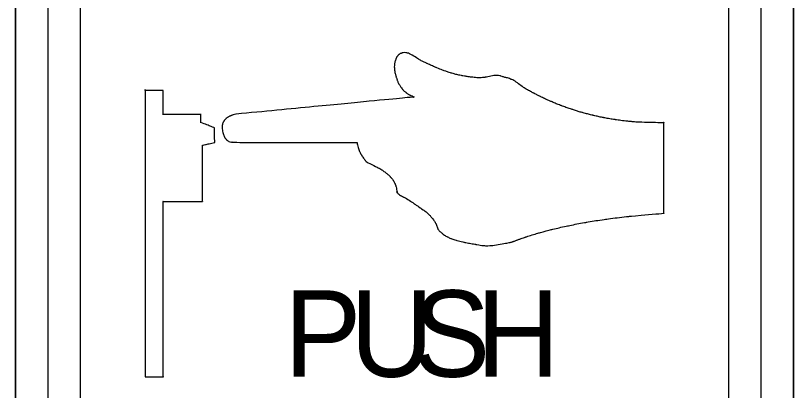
# Model space of a CAD drawing. Extents: x 99976 to 100136, y 99905 to 100011.
# Drawn here: x 100066.1175 to 100066.4212, y 99918.7251 to 99918.8716 of the extents above; entities that cross this region are included whole.
import ezdxf

# ---------------------------------------------------------------- set-up
doc = ezdxf.new("R2010")
doc.units = 0
doc.layers.add('TR_SN_ConstructionSigns', color=7, linetype='Continuous')

msp = doc.modelspace()

# ---------------------------------------------------------------- linework, layer by layer
at = {"layer": 'TR_SN_ConstructionSigns'}
for p, q in [((100066.11749, 99918.57859), (100066.11749, 99918.98359)), ((100066.11749, 99918.98359), (100066.11749, 99918.57859)), ((100066.11749, 99918.98359), (100066.11749, 99918.57859)), ((100066.13015, 99918.98359), (100066.13015, 99918.57859)), ((100066.1428, 99918.57859), (100066.1428, 99918.98359)), ((100066.39593, 99918.98359), (100066.39593, 99918.57859)), ((100066.40859, 99918.57859), (100066.40859, 99918.98359)), ((100066.42124, 99918.98359), (100066.42124, 99918.57859)), ((100066.42124, 99918.57859), (100066.42124, 99918.98359)), ((100066.42124, 99918.57859), (100066.42124, 99918.98359))]:
    msp.add_line(p, q, dxfattribs=at)
for points, degree in [([(100066.2661, 99918.85484), (100066.2661, 99918.85484), (100066.26602, 99918.85465), (100066.26594, 99918.85443), (100066.26582, 99918.85406), (100066.26582, 99918.85406)], 3), ([(100066.26626, 99918.85524), (100066.26626, 99918.85524), (100066.26618, 99918.85507), (100066.26617, 99918.85504), (100066.2661, 99918.85484), (100066.2661, 99918.85484)], 3), ([(100066.26666, 99918.85581), (100066.26666, 99918.85581), (100066.26651, 99918.85563), (100066.26635, 99918.85541), (100066.26626, 99918.85524), (100066.26626, 99918.85524)], 3), ([(100066.26719, 99918.85635), (100066.26719, 99918.85635), (100066.26701, 99918.85621), (100066.26682, 99918.856), (100066.26666, 99918.85581), (100066.26666, 99918.85581)], 3), ([(100066.26773, 99918.8567), (100066.26773, 99918.8567), (100066.26756, 99918.85662), (100066.26737, 99918.8565), (100066.26719, 99918.85635), (100066.26719, 99918.85635)], 3), ([(100066.2682, 99918.85689), (100066.2682, 99918.85689), (100066.26796, 99918.85681), (100066.26791, 99918.85679), (100066.26773, 99918.8567), (100066.26773, 99918.8567)], 3), ([(100066.27021, 99918.85702), (100066.27021, 99918.85702), (100066.26922, 99918.85719), (100066.26844, 99918.85697), (100066.2682, 99918.85689), (100066.2682, 99918.85689)], 3), ([(100066.27485, 99918.85456), (100066.27485, 99918.85456), (100066.27359, 99918.85534), (100066.27121, 99918.85686), (100066.27021, 99918.85702), (100066.27021, 99918.85702)], 3), ([(100066.27807, 99918.85292), (100066.27807, 99918.85292), (100066.27692, 99918.85345), (100066.2761, 99918.85379), (100066.27485, 99918.85456), (100066.27485, 99918.85456)], 3), ([(100066.26547, 99918.85263), (100066.26547, 99918.85263), (100066.26538, 99918.85203), (100066.26538, 99918.85117), (100066.26547, 99918.85049), (100066.26547, 99918.85049)], 3), ([(100066.26582, 99918.85406), (100066.26582, 99918.85406), (100066.2657, 99918.8537), (100066.26556, 99918.85323), (100066.26547, 99918.85263), (100066.26547, 99918.85263)], 3), ([(100066.28173, 99918.85126), (100066.28173, 99918.85126), (100066.28066, 99918.85172), (100066.27923, 99918.85238), (100066.27807, 99918.85292), (100066.27807, 99918.85292)], 3), ([(100066.28454, 99918.85014), (100066.28454, 99918.85014), (100066.28356, 99918.85049), (100066.28281, 99918.85079), (100066.28173, 99918.85126), (100066.28173, 99918.85126)], 3), ([(100066.26547, 99918.85049), (100066.26547, 99918.85049), (100066.26555, 99918.8498), (100066.26575, 99918.84891), (100066.26585, 99918.84851), (100066.26585, 99918.84851)], 3), ([(100066.26585, 99918.84851), (100066.26585, 99918.84851), (100066.26595, 99918.84811), (100066.26597, 99918.84803), (100066.26607, 99918.84772), (100066.26607, 99918.84772)], 3), ([(100066.28763, 99918.84911), (100066.28763, 99918.84911), (100066.28678, 99918.84937), (100066.28552, 99918.84978), (100066.28454, 99918.85014), (100066.28454, 99918.85014)], 3), ([(100066.28963, 99918.84856), (100066.28963, 99918.84856), (100066.28892, 99918.84873), (100066.28848, 99918.84885), (100066.28763, 99918.84911), (100066.28763, 99918.84911)], 3), ([(100066.29186, 99918.84808), (100066.29186, 99918.84808), (100066.29086, 99918.84826), (100066.29033, 99918.84838), (100066.28963, 99918.84856), (100066.28963, 99918.84856)], 3), ([(100066.29562, 99918.84751), (100066.29562, 99918.84751), (100066.29412, 99918.84769), (100066.29286, 99918.84789), (100066.29186, 99918.84808), (100066.29186, 99918.84808)], 3), ([(100066.30581, 99918.84816), (100066.30581, 99918.84816), (100066.30485, 99918.84829), (100066.30259, 99918.84775), (100066.30091, 99918.84747), (100066.30091, 99918.84747)], 3), ([(100066.30771, 99918.84767), (100066.30771, 99918.84767), (100066.30681, 99918.84793), (100066.30678, 99918.84803), (100066.30581, 99918.84816), (100066.30581, 99918.84816)], 3), ([(100066.26607, 99918.84772), (100066.26607, 99918.84772), (100066.26617, 99918.84741), (100066.26632, 99918.84701), (100066.26643, 99918.84666), (100066.26643, 99918.84666)], 3), ([(100066.26643, 99918.84666), (100066.26643, 99918.84666), (100066.26654, 99918.84631), (100066.26656, 99918.84613), (100066.26676, 99918.84562), (100066.26676, 99918.84562)], 3), ([(100066.26676, 99918.84562), (100066.26676, 99918.84562), (100066.26695, 99918.84512), (100066.26771, 99918.84406), (100066.26811, 99918.84349), (100066.26811, 99918.84349)], 3), ([(100066.30091, 99918.84747), (100066.30091, 99918.84747), (100066.29922, 99918.84719), (100066.29713, 99918.84734), (100066.29562, 99918.84751), (100066.29562, 99918.84751)], 3), ([(100066.31119, 99918.84662), (100066.31119, 99918.84662), (100066.30981, 99918.84722), (100066.3086, 99918.84741), (100066.30771, 99918.84767), (100066.30771, 99918.84767)], 3), ([(100066.31568, 99918.84362), (100066.31568, 99918.84362), (100066.31431, 99918.84455), (100066.31257, 99918.84601), (100066.31119, 99918.84662), (100066.31119, 99918.84662)], 3), ([(100066.16812, 99918.84233), (100066.16812, 99918.84233), (100066.16812, 99918.84233), (100066.16812, 99918.73046)], 2), ([(100066.17508, 99918.84233), (100066.17508, 99918.84233), (100066.17508, 99918.84233), (100066.16812, 99918.84233)], 2), ([(100066.17508, 99918.83289), (100066.17508, 99918.83289), (100066.17508, 99918.83289), (100066.17508, 99918.84233)], 2), ([(100066.26811, 99918.84349), (100066.26811, 99918.84349), (100066.26851, 99918.84293), (100066.26876, 99918.84253), (100066.26912, 99918.84219), (100066.26912, 99918.84219)], 3), ([(100066.26912, 99918.84219), (100066.26912, 99918.84219), (100066.26948, 99918.84185), (100066.26982, 99918.84165), (100066.27016, 99918.84137), (100066.27016, 99918.84137)], 3), ([(100066.31963, 99918.84138), (100066.31963, 99918.84138), (100066.31848, 99918.84198), (100066.31704, 99918.84269), (100066.31568, 99918.84362), (100066.31568, 99918.84362)], 3), ([(100066.27291, 99918.83976), (100066.27291, 99918.83976), (100066.27291, 99918.83976), (100066.20367, 99918.83307)], 2), ([(100066.27016, 99918.84137), (100066.27016, 99918.84137), (100066.2705, 99918.8411), (100066.27074, 99918.84082), (100066.27125, 99918.84064), (100066.27125, 99918.84064)], 3), ([(100066.27125, 99918.84064), (100066.27125, 99918.84064), (100066.27175, 99918.84046), (100066.27299, 99918.83989), (100066.27299, 99918.83985), (100066.27299, 99918.83985)], 3), ([(100066.27299, 99918.83976), (100066.27299, 99918.83976), (100066.27299, 99918.83973), (100066.27291, 99918.83976), (100066.27291, 99918.83976)], 3), ([(100066.27299, 99918.83985), (100066.27299, 99918.83985), (100066.273, 99918.8398), (100066.27299, 99918.83979), (100066.27299, 99918.83976), (100066.27299, 99918.83976)], 3), ([(100066.32252, 99918.83987), (100066.32252, 99918.83987), (100066.32136, 99918.84045), (100066.32078, 99918.84077), (100066.31963, 99918.84138), (100066.31963, 99918.84138)], 3), ([(100066.3266, 99918.83801), (100066.3266, 99918.83801), (100066.32523, 99918.8386), (100066.32367, 99918.8393), (100066.32252, 99918.83987), (100066.32252, 99918.83987)], 3), ([(100066.3307, 99918.83635), (100066.3307, 99918.83635), (100066.32931, 99918.83688), (100066.32797, 99918.83743), (100066.3266, 99918.83801), (100066.3266, 99918.83801)], 3), ([(100066.33494, 99918.83486), (100066.33494, 99918.83486), (100066.33359, 99918.8353), (100066.33209, 99918.83582), (100066.3307, 99918.83635), (100066.3307, 99918.83635)], 3), ([(100066.18988, 99918.83289), (100066.18988, 99918.83289), (100066.18988, 99918.83289), (100066.17508, 99918.83289)], 2), ([(100066.18988, 99918.82974), (100066.18988, 99918.82974), (100066.18988, 99918.82974), (100066.18988, 99918.83289)], 2), ([(100066.20367, 99918.83307), (100066.20367, 99918.83307), (100066.20367, 99918.83307), (100066.20284, 99918.83291), (100066.20251, 99918.8328)], 3), ([(100066.33879, 99918.83368), (100066.33879, 99918.83368), (100066.33746, 99918.83406), (100066.33629, 99918.83442), (100066.33494, 99918.83486), (100066.33494, 99918.83486)], 3), ([(100066.34288, 99918.83262), (100066.34288, 99918.83262), (100066.34149, 99918.83295), (100066.34011, 99918.83331), (100066.33879, 99918.83368), (100066.33879, 99918.83368)], 3), ([(100066.1899, 99918.82981), (100066.1899, 99918.82981), (100066.1899, 99918.82981), (100066.18988, 99918.82974)], 2), ([(100066.1899, 99918.82981), (100066.1899, 99918.82981), (100066.1899, 99918.82981), (100066.18988, 99918.82974)], 2), ([(100066.19519, 99918.82774), (100066.19519, 99918.82774), (100066.19519, 99918.82774), (100066.1899, 99918.82981)], 2), ([(100066.19864, 99918.83002), (100066.19864, 99918.83002), (100066.19852, 99918.82981), (100066.19842, 99918.82961), (100066.1983, 99918.82917), (100066.1983, 99918.82917)], 3), ([(100066.19893, 99918.83047), (100066.19893, 99918.83047), (100066.19879, 99918.83027), (100066.19876, 99918.83023), (100066.19864, 99918.83002), (100066.19864, 99918.83002)], 3), ([(100066.19956, 99918.83123), (100066.19956, 99918.83123), (100066.1993, 99918.83097), (100066.19908, 99918.83068), (100066.19893, 99918.83047), (100066.19893, 99918.83047)], 3), ([(100066.20053, 99918.83195), (100066.20053, 99918.83195), (100066.20019, 99918.83176), (100066.19983, 99918.83148), (100066.19956, 99918.83123), (100066.19956, 99918.83123)], 3), ([(100066.20155, 99918.83246), (100066.20155, 99918.83246), (100066.20122, 99918.83232), (100066.20087, 99918.83215), (100066.20053, 99918.83195), (100066.20053, 99918.83195)], 3), ([(100066.20251, 99918.8328), (100066.20251, 99918.8328), (100066.20219, 99918.83269), (100066.20188, 99918.83259), (100066.20155, 99918.83246), (100066.20155, 99918.83246)], 3), ([(100066.34716, 99918.83169), (100066.34716, 99918.83169), (100066.34568, 99918.83197), (100066.34428, 99918.83228), (100066.34288, 99918.83262), (100066.34288, 99918.83262)], 3), ([(100066.35173, 99918.8309), (100066.35173, 99918.8309), (100066.35046, 99918.83109), (100066.34863, 99918.8314), (100066.34716, 99918.83169), (100066.34716, 99918.83169)], 3), ([(100066.35477, 99918.83047), (100066.35477, 99918.83047), (100066.35368, 99918.83061), (100066.353, 99918.8307), (100066.35173, 99918.8309), (100066.35173, 99918.8309)], 3), ([(100066.35831, 99918.83011), (100066.35831, 99918.83011), (100066.35729, 99918.83019), (100066.35587, 99918.83034), (100066.35477, 99918.83047), (100066.35477, 99918.83047)], 3), ([(100066.36088, 99918.82992), (100066.36088, 99918.82992), (100066.36002, 99918.82998), (100066.35933, 99918.83002), (100066.35831, 99918.83011), (100066.35831, 99918.83011)], 3), ([(100066.37047, 99918.8297), (100066.37047, 99918.8297), (100066.37047, 99918.8297), (100066.36174, 99918.82986), (100066.36088, 99918.82992)], 3), ([(100066.37062, 99918.82989), (100066.37062, 99918.82989), (100066.37062, 99918.82989), (100066.37047, 99918.8297)], 2), ([(100066.37061, 99918.79434), (100066.37061, 99918.79434), (100066.37061, 99918.79434), (100066.37062, 99918.82989)], 2), ([(100066.19525, 99918.82199), (100066.19525, 99918.82199), (100066.19525, 99918.82199), (100066.19519, 99918.82774)], 2), ([(100066.1983, 99918.82917), (100066.1983, 99918.82917), (100066.19819, 99918.82873), (100066.19817, 99918.82733), (100066.19829, 99918.8266), (100066.19829, 99918.8266)], 3), ([(100066.19829, 99918.8266), (100066.19829, 99918.8266), (100066.19841, 99918.82586), (100066.19867, 99918.82504), (100066.1988, 99918.82475), (100066.1988, 99918.82475)], 3), ([(100066.1988, 99918.82475), (100066.1988, 99918.82475), (100066.19893, 99918.82446), (100066.19898, 99918.82438), (100066.19908, 99918.82417), (100066.19908, 99918.82417)], 3), ([(100066.19908, 99918.82417), (100066.19908, 99918.82417), (100066.19919, 99918.82397), (100066.19932, 99918.82372), (100066.19945, 99918.82355), (100066.19945, 99918.82355)], 3), ([(100066.19045, 99918.82091), (100066.19045, 99918.82091), (100066.19045, 99918.82091), (100066.19525, 99918.82199)], 2), ([(100066.19046, 99918.79899), (100066.19046, 99918.79899), (100066.19046, 99918.79899), (100066.19045, 99918.82091)], 2), ([(100066.19945, 99918.82355), (100066.19945, 99918.82355), (100066.19958, 99918.82337), (100066.19963, 99918.82332), (100066.19984, 99918.82314), (100066.19984, 99918.82314)], 3), ([(100066.19984, 99918.82314), (100066.19984, 99918.82314), (100066.20004, 99918.82295), (100066.20041, 99918.82268), (100066.2007, 99918.82247), (100066.2007, 99918.82247)], 3), ([(100066.2007, 99918.82247), (100066.2007, 99918.82247), (100066.201, 99918.82226), (100066.20206, 99918.82206), (100066.20206, 99918.82206)], 3), ([(100066.20206, 99918.82206), (100066.20206, 99918.82206), (100066.20206, 99918.82206), (100066.25081, 99918.82199)], 2), ([(100066.25081, 99918.82199), (100066.25081, 99918.82199), (100066.25081, 99918.82199), (100066.25127, 99918.81999), (100066.25139, 99918.81965)], 3), ([(100066.25139, 99918.81965), (100066.25139, 99918.81965), (100066.25151, 99918.81931), (100066.25162, 99918.81899), (100066.25176, 99918.81864), (100066.25176, 99918.81864)], 3), ([(100066.25176, 99918.81864), (100066.25176, 99918.81864), (100066.25191, 99918.81829), (100066.25208, 99918.81791), (100066.25227, 99918.81758), (100066.25227, 99918.81758)], 3), ([(100066.25227, 99918.81758), (100066.25227, 99918.81758), (100066.25245, 99918.81724), (100066.2526, 99918.817), (100066.25286, 99918.81662), (100066.25286, 99918.81662)], 3), ([(100066.25286, 99918.81662), (100066.25286, 99918.81662), (100066.25312, 99918.81623), (100066.25357, 99918.81562), (100066.25381, 99918.81529), (100066.25381, 99918.81529)], 3), ([(100066.25381, 99918.81529), (100066.25381, 99918.81529), (100066.25405, 99918.81497), (100066.25404, 99918.81496), (100066.2543, 99918.81465), (100066.2543, 99918.81465)], 3), ([(100066.2543, 99918.81465), (100066.2543, 99918.81465), (100066.25456, 99918.81435), (100066.25854, 99918.81238), (100066.25944, 99918.81191), (100066.25944, 99918.81191)], 3), ([(100066.25944, 99918.81191), (100066.25944, 99918.81191), (100066.26035, 99918.81145), (100066.26065, 99918.81121), (100066.26116, 99918.81083), (100066.26116, 99918.81083)], 3), ([(100066.26116, 99918.81083), (100066.26116, 99918.81083), (100066.26168, 99918.81046), (100066.26222, 99918.81005), (100066.26259, 99918.80976), (100066.26259, 99918.80976)], 3), ([(100066.26259, 99918.80976), (100066.26259, 99918.80976), (100066.26296, 99918.80947), (100066.26316, 99918.80931), (100066.2634, 99918.80908), (100066.2634, 99918.80908)], 3), ([(100066.2634, 99918.80908), (100066.2634, 99918.80908), (100066.26363, 99918.80885), (100066.26376, 99918.8087), (100066.26401, 99918.8084), (100066.26401, 99918.8084)], 3), ([(100066.26401, 99918.8084), (100066.26401, 99918.8084), (100066.26426, 99918.80809), (100066.26462, 99918.80764), (100066.2649, 99918.80725), (100066.2649, 99918.80725)], 3), ([(100066.2649, 99918.80725), (100066.2649, 99918.80725), (100066.26517, 99918.80685), (100066.2655, 99918.80625), (100066.26561, 99918.80599), (100066.26561, 99918.80599)], 3), ([(100066.26561, 99918.80599), (100066.26561, 99918.80599), (100066.26573, 99918.80573), (100066.26575, 99918.80565), (100066.26582, 99918.80545), (100066.26582, 99918.80545)], 3), ([(100066.26582, 99918.80545), (100066.26582, 99918.80545), (100066.26589, 99918.80525), (100066.26597, 99918.80502), (100066.26603, 99918.8048), (100066.26603, 99918.8048)], 3), ([(100066.26603, 99918.8048), (100066.26603, 99918.8048), (100066.2661, 99918.80458), (100066.26649, 99918.80251), (100066.26649, 99918.80251)], 3), ([(100066.26649, 99918.80251), (100066.26649, 99918.80251), (100066.26649, 99918.80251), (100066.26625, 99918.80278), (100066.2663, 99918.80269)], 3), ([(100066.2663, 99918.80269), (100066.2663, 99918.80269), (100066.26635, 99918.80259), (100066.26638, 99918.80254), (100066.26646, 99918.80241), (100066.26646, 99918.80241)], 3), ([(100066.26646, 99918.80241), (100066.26646, 99918.80241), (100066.26654, 99918.80228), (100066.26771, 99918.80134), (100066.26893, 99918.80074), (100066.26893, 99918.80074)], 3), ([(100066.26893, 99918.80074), (100066.26893, 99918.80074), (100066.27016, 99918.80014), (100066.27218, 99918.79876), (100066.2733, 99918.79798), (100066.2733, 99918.79798)], 3), ([(100066.17508, 99918.79899), (100066.17508, 99918.79899), (100066.17508, 99918.79899), (100066.19046, 99918.79899)], 2), ([(100066.17508, 99918.73046), (100066.17508, 99918.73046), (100066.17508, 99918.73046), (100066.17508, 99918.79899)], 2), ([(100066.2733, 99918.79798), (100066.2733, 99918.79798), (100066.27442, 99918.79721), (100066.27488, 99918.79691), (100066.27577, 99918.79632), (100066.27577, 99918.79632)], 3), ([(100066.27577, 99918.79632), (100066.27577, 99918.79632), (100066.27665, 99918.79572), (100066.27777, 99918.79494), (100066.27851, 99918.79425), (100066.27851, 99918.79425)], 3), ([(100066.27851, 99918.79425), (100066.27851, 99918.79425), (100066.27925, 99918.79356), (100066.27981, 99918.79286), (100066.28027, 99918.79228), (100066.28027, 99918.79228)], 3), ([(100066.35691, 99918.79312), (100066.35691, 99918.79312), (100066.35983, 99918.79346), (100066.37061, 99918.79434), (100066.37061, 99918.79434)], 3), ([(100066.28027, 99918.79228), (100066.28027, 99918.79228), (100066.28072, 99918.7917), (100066.28104, 99918.79125), (100066.2813, 99918.79084), (100066.2813, 99918.79084)], 3), ([(100066.2813, 99918.79084), (100066.2813, 99918.79084), (100066.28156, 99918.79043), (100066.28165, 99918.7903), (100066.28183, 99918.78984), (100066.28183, 99918.78984)], 3), ([(100066.33321, 99918.78946), (100066.33321, 99918.78946), (100066.33548, 99918.78993), (100066.33789, 99918.79039), (100066.34038, 99918.79083), (100066.34038, 99918.79083)], 3), ([(100066.34038, 99918.79083), (100066.34038, 99918.79083), (100066.34286, 99918.79126), (100066.34539, 99918.79166), (100066.34815, 99918.79204), (100066.34815, 99918.79204)], 3), ([(100066.34815, 99918.79204), (100066.34815, 99918.79204), (100066.35091, 99918.79242), (100066.35398, 99918.79278), (100066.35691, 99918.79312), (100066.35691, 99918.79312)], 3), ([(100066.28183, 99918.78984), (100066.28183, 99918.78984), (100066.282, 99918.78938), (100066.28214, 99918.78861), (100066.28243, 99918.78811), (100066.28243, 99918.78811)], 3), ([(100066.28243, 99918.78811), (100066.28243, 99918.78811), (100066.28272, 99918.78762), (100066.28318, 99918.78725), (100066.28355, 99918.78693), (100066.28355, 99918.78693)], 3), ([(100066.322, 99918.78672), (100066.322, 99918.78672), (100066.32369, 99918.7872), (100066.3249, 99918.78752), (100066.32677, 99918.78799), (100066.32677, 99918.78799)], 3), ([(100066.32677, 99918.78799), (100066.32677, 99918.78799), (100066.32863, 99918.78845), (100066.33094, 99918.78898), (100066.33321, 99918.78946), (100066.33321, 99918.78946)], 3), ([(100066.28355, 99918.78693), (100066.28355, 99918.78693), (100066.28391, 99918.78661), (100066.28411, 99918.78641), (100066.28452, 99918.7861), (100066.28452, 99918.7861)], 3), ([(100066.28452, 99918.7861), (100066.28452, 99918.7861), (100066.28493, 99918.78579), (100066.28553, 99918.78544), (100066.28605, 99918.78518), (100066.28605, 99918.78518)], 3), ([(100066.28605, 99918.78518), (100066.28605, 99918.78518), (100066.28658, 99918.78491), (100066.28703, 99918.7847), (100066.28764, 99918.78446), (100066.28764, 99918.78446)], 3), ([(100066.28764, 99918.78446), (100066.28764, 99918.78446), (100066.28826, 99918.78421), (100066.28894, 99918.78398), (100066.28975, 99918.78374), (100066.28975, 99918.78374)], 3), ([(100066.3134, 99918.78391), (100066.3134, 99918.78391), (100066.31411, 99918.78418), (100066.31517, 99918.78457), (100066.3166, 99918.78505), (100066.3166, 99918.78505)], 3), ([(100066.3166, 99918.78505), (100066.3166, 99918.78505), (100066.31803, 99918.78553), (100066.3203, 99918.78624), (100066.322, 99918.78672), (100066.322, 99918.78672)], 3), ([(100066.28975, 99918.78374), (100066.28975, 99918.78374), (100066.29057, 99918.7835), (100066.2913, 99918.78331), (100066.29255, 99918.78304), (100066.29255, 99918.78304)], 3), ([(100066.29255, 99918.78304), (100066.29255, 99918.78304), (100066.29379, 99918.78277), (100066.2958, 99918.78243), (100066.29723, 99918.78219), (100066.29723, 99918.78219)], 3), ([(100066.29723, 99918.78219), (100066.29723, 99918.78219), (100066.29866, 99918.78195), (100066.29918, 99918.7818), (100066.30115, 99918.78167), (100066.30115, 99918.78167)], 3), ([(100066.30115, 99918.78167), (100066.30115, 99918.78167), (100066.30313, 99918.78155), (100066.31045, 99918.7829), (100066.31096, 99918.78305), (100066.31096, 99918.78305)], 3), ([(100066.31096, 99918.78305), (100066.31096, 99918.78305), (100066.31147, 99918.7832), (100066.31157, 99918.78323), (100066.31198, 99918.78337), (100066.31198, 99918.78337)], 3), ([(100066.31198, 99918.78337), (100066.31198, 99918.78337), (100066.31239, 99918.78351), (100066.31269, 99918.78363), (100066.3134, 99918.78391), (100066.3134, 99918.78391)], 3), ([(100066.16812, 99918.73046), (100066.16812, 99918.73046), (100066.16812, 99918.73046), (100066.17508, 99918.73046)], 2)]:
    msp.add_open_spline(points, degree=degree, dxfattribs=at)

# ---------------------------------------------------------------- texts
for s, p in [('P', (100066.22244, 99918.73046)), ('U', (100066.2481, 99918.73046)), ('S', (100066.27275, 99918.73046)), ('H', (100066.2974, 99918.73046))]:
    msp.add_text(s, height=0.03375, dxfattribs=at).set_placement(p)

doc.saveas('drawing.dxf')
